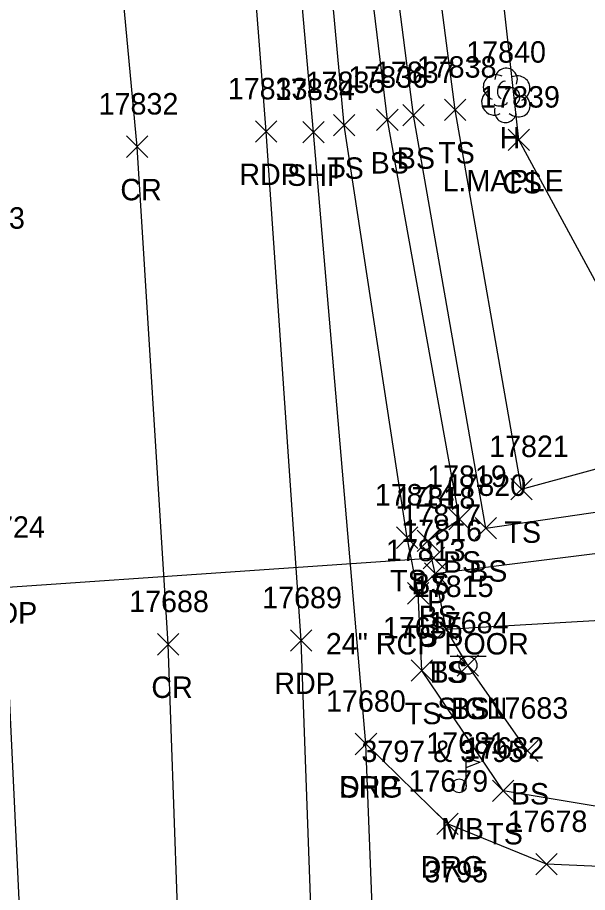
# Model space of a CAD drawing. Extents: x 1439173 to 1457902, y 641926 to 659889.
# Drawn here: x 1445705.7 to 1445758.8, y 657700.1 to 657781.7 of the extents above; entities that cross this region are included whole.
import ezdxf

# ---------------------------------------------------------------- set-up
doc = ezdxf.new("R2010")
doc.units = 0
for name, color, linetype in [('D_A', 7, 'Continuous'), ('D_C', 7, 'Continuous'), ('D_I', 7, 'Continuous'), ('D_TIC', 7, 'Continuous'), ('DCP', 7, 'Continuous'), ('L_A', 7, 'Continuous'), ('L_C', 7, 'Continuous'), ('L_I', 7, 'Continuous'), ('L_TIC', 7, 'Continuous'), ('LELB', 7, 'Continuous'), ('LMB', 7, 'Continuous'), ('LTD', 7, 'Continuous'), ('P_A', 7, 'Continuous'), ('P_I', 7, 'Continuous'), ('P_TIC', 7, 'Continuous'), ('PET', 7, 'Continuous'), ('PRC', 7, 'Continuous'), ('PSP', 7, 'Continuous'), ('R_A', 7, 'Continuous'), ('R_I', 7, 'Continuous'), ('R_TIC', 7, 'Continuous'), ('RDG', 7, 'Continuous'), ('S_A', 7, 'Continuous'), ('S_C', 7, 'Continuous'), ('S_I', 7, 'Continuous'), ('SSGN', 7, 'Continuous')]:
    doc.layers.add(name, color=color, linetype=linetype)

msp = doc.modelspace()

# ---------------------------------------------------------------- linework, layer by layer
at = {"layer": 'D_TIC'}
for points in [[(1445743.501, 657730.284), (1445745.501, 657732.284)], [(1445745.501, 657730.284), (1445743.501, 657732.284)]]:
    msp.add_lwpolyline(points, dxfattribs=at)
at = {"layer": 'DCP'}
msp.add_lwpolyline([(1445685.733, 657727.266), (1445744.501, 657731.284)], dxfattribs=at)
at = {"layer": 'L_TIC'}
for points in [[(1445741.612, 657771.568), (1445743.612, 657773.568)], [(1445743.612, 657771.568), (1445741.612, 657773.568)], [(1445745.508, 657772.066), (1445747.508, 657774.066)], [(1445747.508, 657772.066), (1445745.508, 657774.066)], [(1445735.146, 657770.635), (1445737.146, 657772.635)], [(1445737.146, 657770.635), (1445735.146, 657772.635)], [(1445739.173, 657771.13), (1445741.173, 657773.13)], [(1445741.173, 657771.13), (1445739.173, 657773.13)], [(1445751.437, 657769.277), (1445753.437, 657771.277)], [(1445753.437, 657769.277), (1445751.437, 657771.277)], [(1445751.693, 657736.694), (1445753.693, 657738.694)], [(1445753.693, 657736.694), (1445751.693, 657738.694)], [(1445751.693, 657736.694), (1445753.693, 657738.694)], [(1445753.693, 657736.694), (1445751.693, 657738.694)], [(1445745.914, 657733.909), (1445747.914, 657735.909)], [(1445747.914, 657733.909), (1445745.914, 657735.909)], [(1445748.363, 657733.071), (1445750.363, 657735.071)], [(1445750.363, 657733.071), (1445748.363, 657735.071)], [(1445748.363, 657733.071), (1445750.363, 657735.071)], [(1445750.363, 657733.071), (1445748.363, 657735.071)], [(1445741.025, 657732.175), (1445743.025, 657734.175)], [(1445743.025, 657732.175), (1445741.025, 657734.175)], [(1445742.964, 657731.887), (1445744.964, 657733.887)], [(1445744.964, 657731.887), (1445742.964, 657733.887)], [(1445743.647, 657728.842), (1445745.647, 657730.842)], [(1445745.647, 657728.842), (1445743.647, 657730.842)], [(1445743.647, 657728.842), (1445745.647, 657730.842)], [(1445745.647, 657728.842), (1445743.647, 657730.842)], [(1445742.05, 657726.99), (1445744.05, 657728.99)], [(1445744.05, 657726.99), (1445742.05, 657728.99)], [(1445744.669, 657723.644), (1445746.669, 657725.644)], [(1445746.669, 657723.644), (1445744.669, 657725.644)], [(1445744.669, 657723.644), (1445746.669, 657725.644)], [(1445746.669, 657723.644), (1445744.669, 657725.644)], [(1445746.676, 657720.259), (1445748.676, 657722.259)], [(1445748.676, 657720.259), (1445746.676, 657722.259)], [(1445742.393, 657719.785), (1445744.393, 657721.785)], [(1445744.393, 657719.785), (1445742.393, 657721.785)], [(1445752.252, 657712.296), (1445754.252, 657714.296)], [(1445754.252, 657712.296), (1445752.252, 657714.296)], [(1445749.99, 657708.575), (1445751.99, 657710.575)], [(1445751.99, 657708.575), (1445749.99, 657710.575)], [(1445749.99, 657708.575), (1445751.99, 657710.575)], [(1445751.99, 657708.575), (1445749.99, 657710.575)]]:
    msp.add_lwpolyline(points, dxfattribs=at)
at = {"layer": 'LELB'}
for points in [[(1445749.363, 657734.071), (1445742.612, 657772.568), (1445736.053, 657823.505), (1445731.113, 657866.818), (1445723.487, 657920.916), (1445721.031, 657947.169), (1445715.129, 657996.87), (1445709.409, 658036.503), (1445705.265, 658079.757), (1445695.994, 658142.102), (1445693.544, 658178.746), (1445694.688, 658191.479), (1445696.11, 658193.027), (1445695.645, 658196.362), (1445690.42, 658220.062), (1445686.683, 658271.272), (1445684.866, 658280.757), (1445679.241, 658314.264), (1445674.648, 658364.202), (1445662.059, 658424.734), (1445656.233, 658451.847), (1445643.734, 658509.591)], [(1445752.693, 657737.694), (1445746.508, 657773.066), (1445739.906, 657823.801), (1445736.013, 657867.675), (1445727.917, 657921.685), (1445723.223, 657946.993), (1445719.279, 657997.016), (1445712.311, 658036.975), (1445709.817, 658078.253), (1445699.167, 658141.937), (1445696.013, 658177.212)], [(1445771.203, 657742.743), (1445762.368, 657751.97), (1445752.437, 657770.277), (1445746.48, 657824.365), (1445743.354, 657870.004), (1445734.037, 657945.817), (1445727.337, 657998.232), (1445724.811, 658026.461), (1445718.448, 658078.049), (1445705.961, 658161.395)], [(1445750.99, 657709.575), (1445743.393, 657720.785), (1445743.05, 657727.99), (1445742.025, 657733.175), (1445736.146, 657771.635), (1445731.404, 657822.965), (1445726.092, 657866.477), (1445719.627, 657920.237), (1445717.241, 657942.449), (1445711.407, 657996.306), (1445705.833, 658036.222)], [(1445753.252, 657713.296), (1445747.676, 657721.259), (1445745.669, 657724.644), (1445744.647, 657729.842), (1445743.964, 657732.887), (1445746.914, 657734.909), (1445740.173, 657772.13), (1445733.937, 657823.554), (1445728.663, 657866.396), (1445721.817, 657920.585), (1445718.693, 657946.801), (1445713.768, 657996.536), (1445707.416, 658036.545)], [(1445752.693, 657737.694), (1445771.203, 657742.743), (1445803.697, 657746.346), (1445846.79, 657752.2)], [(1445749.363, 657734.071), (1445774.493, 657737.741), (1445799.889, 657740.509), (1445844.878, 657745.862)], [(1445744.647, 657729.842), (1445774.888, 657733.619), (1445801.092, 657737.005), (1445842.801, 657741.346)], [(1445745.669, 657724.644), (1445775.974, 657726.42), (1445801.957, 657732.151), (1445842.955, 657737.45)], [(1445850.539, 657714.808), (1445831.189, 657707.989), (1445807.567, 657707.184), (1445778.487, 657705.74), (1445764.779, 657707.263), (1445750.99, 657709.575)]]:
    msp.add_lwpolyline(points, dxfattribs=at)
at = {"layer": 'LMB'}
for p, q in [((1445747.527, 657712.638), (1445748.821, 657712.256)), ((1445747.533, 657710.046), (1445747.532, 657712.64)), ((1445747.532, 657711.739), (1445748.814, 657712.247)), ((1445746.877, 657710.037), (1445746.877, 657710.037))]:
    msp.add_line(p, q, dxfattribs=at)
msp.add_circle((1445746.877, 657710.037), 0.656, dxfattribs=at)
at = {"layer": 'LTD'}
msp.add_line((1445751.211, 657774.465), (1445751.211, 657774.465), dxfattribs=at)
msp.add_line((1445751.211, 657774.465), (1445751.211, 657774.465), dxfattribs=at)
msp.add_arc((1445751.258, 657775.899), 1.047, 335.52715, 180.95627, dxfattribs=at)
for centre, major_axis, ratio, start_param, end_param in [((1445750.419, 657775.132), (1.21, -0.512), 0.895232, 1.570796, 4.712389), ((1445752.252, 657775.049), (-1.141, -0.483), 0.949671, 1.570796, 4.712389), ((1445751.002, 657774.924), (-0.208, -0.792), 0.645439, 3.141593, 6.283185), ((1445751.711, 657774.299), (-0.5, 0.667), 0.989748, 3.141593, 6.283185), ((1445750.128, 657773.757), (0.584, -1.042), 0.959034, 3.141593, 6.283185), ((1445752.211, 657773.632), (-1.09, 0.792), 0.841452, 1.570796, 4.712389), ((1445750.753, 657773.715), (-0.625, -0.083), 0.423636, 0, 3.141593), ((1445751.211, 657772.965), (0.265, 1.061), 0.942809, 1.570796, 4.712389)]:
    msp.add_ellipse(centre, major_axis=major_axis, ratio=ratio, start_param=start_param, end_param=end_param, dxfattribs=at)
at = {"layer": 'P_TIC'}
for points in [[(1445727.877, 657770.049), (1445729.877, 657772.049)], [(1445729.877, 657770.049), (1445727.877, 657772.049)], [(1445732.29, 657769.977), (1445734.29, 657771.977)], [(1445734.29, 657769.977), (1445732.29, 657771.977)], [(1445715.831, 657768.631), (1445717.831, 657770.631)], [(1445717.831, 657768.631), (1445715.831, 657770.631)], [(1445731.142, 657722.596), (1445733.142, 657724.596)], [(1445733.142, 657722.596), (1445731.142, 657724.596)], [(1445718.723, 657722.233), (1445720.723, 657724.233)], [(1445720.723, 657722.233), (1445718.723, 657724.233)], [(1445737.178, 657712.94), (1445739.178, 657714.94)], [(1445739.178, 657712.94), (1445737.178, 657714.94)]]:
    msp.add_lwpolyline(points, dxfattribs=at)
at = {"layer": 'PET'}
for points in [[(1445730.458, 657410.819), (1445731.814, 657455.006), (1445733.431, 657507.803), (1445734.016, 657550.498), (1445735.08, 657609.346), (1445734.068, 657670.598), (1445732.142, 657723.596), (1445728.877, 657771.049), (1445724.863, 657822.945), (1445720.403, 657866.181), (1445714.94, 657920.068), (1445712.2, 657941.626), (1445705.779, 657996.738), (1445700.786, 658035.169)], [(1445705.215, 657409.936), (1445706.049, 657442.806), (1445707.399, 657489.043), (1445708.148, 657535.096), (1445708.761, 657578.011), (1445708.6, 657598.995), (1445708.041, 657637.129), (1445706.535, 657684.336), (1445704.379, 657730.168), (1445702.511, 657758.985), (1445699.86, 657798.35), (1445697.53, 657826.932), (1445694.002, 657869.87), (1445689.652, 657908.605), (1445686.295, 657941.317), (1445680.6, 657994.714), (1445675.661, 658031.818)]]:
    msp.add_lwpolyline(points, dxfattribs=at)
at = {"layer": 'PRC'}
msp.add_lwpolyline([(1445717.732, 657411.987), (1445719.325, 657456.295), (1445721.092, 657508.609), (1445721.784, 657550.88), (1445722.631, 657609.552), (1445721.398, 657675.866), (1445719.723, 657723.233), (1445716.831, 657769.631), (1445711.963, 657821.883), (1445707.926, 657864.107), (1445701.99, 657918.805), (1445699.654, 657939.61), (1445693.19, 657995.581), (1445688.371, 658033.153)], dxfattribs=at)
at = {"layer": 'PSP'}
msp.add_lwpolyline([(1445734.115, 657401.78), (1445736.77, 657453.826), (1445738.946, 657507.051), (1445739.733, 657549.565), (1445741.13, 657609.533), (1445739.599, 657677.316), (1445738.178, 657713.94), (1445733.29, 657770.977), (1445728.671, 657822.864), (1445723.727, 657866.329), (1445717.89, 657920.354), (1445715.328, 657942.146), (1445709.725, 657996.205), (1445703.882, 658035.735)], dxfattribs=at)
at = {"layer": 'R_TIC'}
for points in [[(1445737.178, 657712.94), (1445739.178, 657714.94)], [(1445739.178, 657712.94), (1445737.178, 657714.94)], [(1445744.788, 657705.485), (1445746.788, 657707.485)], [(1445746.788, 657705.485), (1445744.788, 657707.485)], [(1445754.032, 657701.738), (1445756.032, 657703.738)], [(1445756.032, 657701.738), (1445754.032, 657703.738)]]:
    msp.add_lwpolyline(points, dxfattribs=at)
at = {"layer": 'RDG'}
msp.add_lwpolyline([(1445849.966, 657704.463), (1445831.17, 657707.045), (1445807.551, 657705.262), (1445778.367, 657702.877), (1445768.382, 657702.133), (1445755.032, 657702.738), (1445745.788, 657706.485), (1445738.178, 657713.94)], dxfattribs=at)
at = {"layer": 'SSGN'}
for p, q in [((1445746.048, 657722.113), (1445749.382, 657722.113)), ((1445747.695, 657721.28), (1445747.695, 657721.28))]:
    msp.add_line(p, q, dxfattribs=at)
msp.add_circle((1445747.695, 657721.28), 0.833, dxfattribs=at)

# ---------------------------------------------------------------- texts
at = {"layer": 'D_A'}
msp.add_text('P', height=2, dxfattribs=at).set_placement((1445743.879, 657726.284))
at = {"layer": 'D_C'}
msp.add_text('24" RCP POOR', height=2, dxfattribs=at).set_placement((1445734.431, 657722.284))
at = {"layer": 'D_I'}
msp.add_text('17817', height=2, dxfattribs=at).set_placement((1445741.478, 657734.284))
at = {"layer": 'L_A'}
for s, p in [('H', (1445750.644, 657769.465)), ('BS', (1445741.053, 657767.568)), ('TS', (1445744.918, 657768.066)), ('TS', (1445734.555, 657766.635)), ('BS', (1445738.614, 657767.13)), ('CS', (1445750.878, 657765.277)), ('TS', (1445751.103, 657732.694)), ('TS', (1445751.103, 657732.694)), ('BS', (1445745.355, 657729.909)), ('BS', (1445747.804, 657729.071)), ('BS', (1445747.804, 657729.071)), ('TS', (1445740.434, 657728.175)), ('BS', (1445742.405, 657727.887)), ('BS', (1445743.088, 657724.842)), ('BS', (1445743.088, 657724.842)), ('TS', (1445741.46, 657722.99)), ('TS', (1445744.079, 657719.644)), ('BS', (1445744.11, 657719.644)), ('BS', (1445746.117, 657716.259)), ('TS', (1445741.802, 657715.785)), ('BS', (1445751.693, 657708.296)), ('MB', (1445745.184, 657705.037)), ('TS', (1445749.4, 657704.575)), ('TS', (1445749.4, 657704.575))]:
    msp.add_text(s, height=2, dxfattribs=at).set_placement(p)
at = {"layer": 'L_C'}
for s, p in [('L.MAPLE', (1445745.321, 657765.465)), ('3795', (1445743.617, 657701.037))]:
    msp.add_text(s, height=2, dxfattribs=at).set_placement(p)
at = {"layer": 'L_I'}
for s, p in [('17840', (1445747.534, 657777.465)), ('17837', (1445739.021, 657775.568)), ('17838', (1445742.918, 657776.066)), ('17836', (1445736.528, 657775.13)), ('17835', (1445732.555, 657774.635)), ('17839', (1445748.838, 657773.277)), ('17821', (1445749.67, 657740.694)), ('17821', (1445749.67, 657740.694)), ('17819', (1445743.882, 657737.909)), ('17820', (1445745.686, 657737.071)), ('17820', (1445745.686, 657737.071)), ('17814', (1445739.001, 657736.175)), ('17818', (1445740.941, 657735.887)), ('17816', (1445741.568, 657732.842)), ('17816', (1445741.568, 657732.842)), ('17813', (1445740.027, 657730.99)), ('17815', (1445742.646, 657727.644)), ('17815', (1445742.646, 657727.644)), ('17684', (1445744.038, 657724.259)), ('17685', (1445739.755, 657723.785)), ('17683', (1445749.615, 657716.296)), ('17681', (1445743.806, 657713.037)), ('17682', (1445747.352, 657712.575)), ('17682', (1445747.352, 657712.575))]:
    msp.add_text(s, height=2, dxfattribs=at).set_placement(p)
at = {"layer": 'P_A'}
for s, p in [('RDP', (1445726.365, 657766.049)), ('SHP', (1445730.826, 657765.977)), ('CR', (1445715.264, 657764.631)), ('RDP', (1445701.867, 657725.168)), ('RDP', (1445729.631, 657718.596)), ('CR', (1445718.156, 657718.233)), ('SHP', (1445735.713, 657708.94))]:
    msp.add_text(s, height=2, dxfattribs=at).set_placement(p)
at = {"layer": 'P_I'}
for s, p in [('17833', (1445725.286, 657774.049)), ('17834', (1445729.7, 657773.977)), ('17832', (1445713.24, 657772.631)), ('17753', (1445698.921, 657761.985)), ('17724', (1445700.788, 657733.168)), ('17689', (1445728.497, 657726.596)), ('17688', (1445716.085, 657726.233)), ('17680', (1445734.453, 657716.94))]:
    msp.add_text(s, height=2, dxfattribs=at).set_placement(p)
at = {"layer": 'R_A'}
for p in [(1445735.666, 657708.94), (1445743.276, 657701.485)]:
    msp.add_text('DRG', height=2, dxfattribs=at).set_placement(p)
at = {"layer": 'R_I'}
for s, p in [('17680', (1445734.453, 657716.94)), ('17679', (1445742.143, 657709.485)), ('17678', (1445751.394, 657705.738))]:
    msp.add_text(s, height=2, dxfattribs=at).set_placement(p)
at = {"layer": 'S_A'}
msp.add_text('SIGN', height=2, dxfattribs=at).set_placement((1445744.833, 657716.259))
at = {"layer": 'S_C'}
msp.add_text('3797 & 3795', height=2, dxfattribs=at).set_placement((1445737.754, 657712.259))
at = {"layer": 'S_I'}
msp.add_text('17684', height=2, dxfattribs=at).set_placement((1445744.038, 657724.259))

doc.saveas('drawing.dxf')
